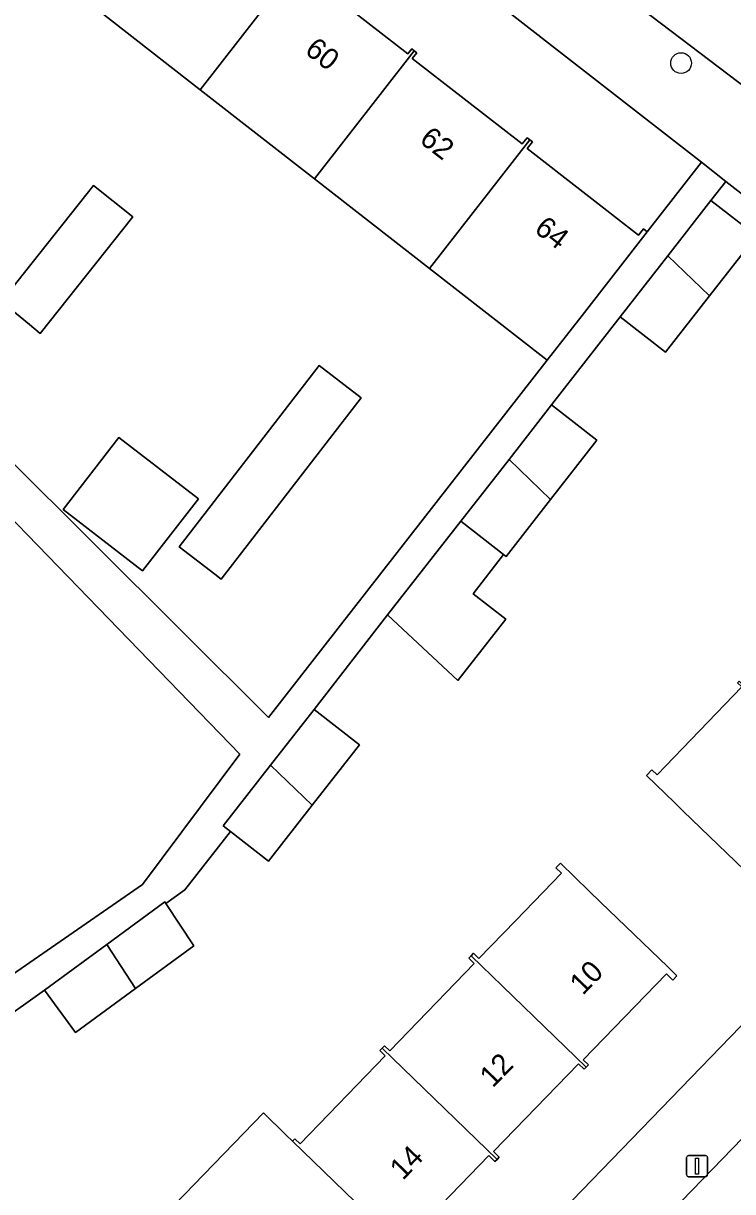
# Model space of a CAD drawing. Extents: x 157445 to 158888, y 383061 to 384688.
# Drawn here: x 158573.5 to 158606.9, y 383927.8 to 383982.9 of the extents above; entities that cross this region are included whole.
import ezdxf

# ---------------------------------------------------------------- set-up
doc = ezdxf.new("R2010")
doc.units = 0
for name, color, linetype in [('IMGEO_Boom', 7, 'Continuous'), ('IMGEO_Erf', 7, 'Continuous'), ('IMGEO_Groenvoorziening', 7, 'Continuous'), ('IMGEO_Lichtmast', 7, 'Continuous'), ('IMGEO_Pand', 7, 'Continuous'), ('IMGEO_Pand_nummerreeks', 7, 'Continuous'), ('IMGEO_Rijbaan_lokaal_open', 7, 'Continuous'), ('IMGEO_Voetpad_open', 7, 'Continuous')]:
    doc.layers.add(name, color=color, linetype=linetype)

msp = doc.modelspace()

# ---------------------------------------------------------------- linework, layer by layer
at = {"layer": 'IMGEO_Boom'}
msp.add_circle((158604.481, 383980.987), 0.489, dxfattribs=at)
at = {"layer": 'IMGEO_Erf'}
for points in [[(158571.068, 383988.116), (158565.709, 383992.296), (158560.202, 383996.59), (158555.83, 384000), (158554.639, 384000.928), (158549.295, 384005.096), (158549.492, 384005.349), (158549.406, 384005.416), (158544.757, 384009.046), (158544.217, 384009.468), (158540.708, 384012.208), (158538.773, 384010.359), (158531.476, 384003.531), (158585.04, 383950.138), (158598.173, 383966.979), (158592.628, 383971.303), (158587.215, 383975.525), (158581.818, 383979.733), (158576.454, 383983.916)], [(158563.196, 383969.585), (158559.728, 383967.423), (158557.341, 383970.951), (158560.123, 383972.686), (158551.224, 383981.851), (158537.094, 383972.414), (158540.597, 383967.351), (158544.068, 383962.336), (158547.468, 383957.423), (158547.646, 383957.166), (158550.094, 383958.859), (158553.365, 383954.13), (158550.918, 383952.437), (158554.405, 383947.398), (158557.79, 383942.506), (158561.243, 383937.516), (158564.805, 383932.369), (158579.105, 383942.267), (158583.698, 383948.407)], [(158573.785, 383968.659), (158572.457, 383969.746), (158576.803, 383975.219), (158578.658, 383973.746), (158574.29, 383968.245)], [(158582.508, 383956.9), (158580.836, 383958.191), (158587.433, 383966.734), (158589.407, 383965.209), (158582.81, 383956.666)], [(158577.997, 383963.344), (158581.742, 383960.453), (158579.112, 383957.048), (158575.367, 383959.939)]]:
    msp.add_lwpolyline(points, close=True, dxfattribs=at)
for points in [[(158586.442, 383985.438), (158591.61, 383981.417), (158591.795, 383981.654), (158591.912, 383981.563), (158592.029, 383981.472), (158591.818, 383981.2), (158596.994, 383977.174), (158597.225, 383977.47), (158597.35, 383977.372), (158597.474, 383977.276), (158597.225, 383976.957), (158602.477, 383972.871), (158602.71, 383973.171), (158602.884, 383973.036), (158605.435, 383976.316), (158575.043, 384000)], [(158619.916, 383965.031), (158606.595, 383975.412), (158605.89, 383974.509), (158608.026, 383972.841), (158605.82, 383970.018), (158603.743, 383967.36), (158601.608, 383969.028), (158598.381, 383964.876), (158600.517, 383963.208), (158598.336, 383960.417), (158596.234, 383957.727), (158596.117, 383957.819), (158594.678, 383955.977), (158596.218, 383954.773), (158593.964, 383951.889), (158590.653, 383954.984), (158587.188, 383950.52), (158589.324, 383948.852), (158587.102, 383946.009), (158585.041, 383943.371), (158583.248, 383944.772), (158581.098, 383942.021), (158580.207, 383941.38), (158581.518, 383939.376), (158578.777, 383937.364), (158575.957, 383935.295), (158574.493, 383937.291), (158570.319, 383934.329)], [(158574.651, 383901.833), (158626.393, 383955.347)], [(158607.875, 383942.562), (158604.584, 383945.733), (158604.174, 383946.129), (158602.849, 383947.406), (158603.108, 383947.674), (158603.348, 383947.444), (158607.337, 383951.583)], [(158580.597, 383927.158), (158584.802, 383931.503), (158585.876, 383930.463), (158586.178, 383930.171), (158586.289, 383930.286), (158586.535, 383930.048), (158590.537, 383934.198), (158590.287, 383934.44), (158590.398, 383934.555), (158590.509, 383934.67), (158590.759, 383934.429), (158594.736, 383938.554), (158594.483, 383938.799), (158594.594, 383938.914), (158594.705, 383939.029), (158594.958, 383938.784), (158596.673, 383940.563), (158598.845, 383942.809), (158598.585, 383943.06), (158598.793, 383943.276), (158600.149, 383941.965), (158600.69, 383941.441), (158603.851, 383938.385), (158604.285, 383937.966), (158604.095, 383937.77), (158603.796, 383938.059), (158599.875, 383934.004), (158600.117, 383933.771), (158600.016, 383933.667), (158599.917, 383933.564), (158599.646, 383933.826), (158595.637, 383929.681), (158595.908, 383929.418), (158595.811, 383929.317), (158595.71, 383929.213), (158595.424, 383929.491), (158591.411, 383925.34)]]:
    msp.add_lwpolyline(points, dxfattribs=at)
at = {"layer": 'IMGEO_Groenvoorziening'}
msp.add_lwpolyline([(158601.261, 383918.093), (158610.765, 383928.015), (158607.862, 383930.824), (158598.313, 383920.947)], close=True, dxfattribs=at)
at = {"layer": 'IMGEO_Lichtmast'}
for p, q in [((158604.838, 383929.497), (158605.628, 383929.497)), ((158605.628, 383929.497), (158604.838, 383929.497)), ((158604.738, 383928.597), (158604.738, 383929.397)), ((158604.738, 383929.397), (158604.738, 383928.597)), ((158605.728, 383929.397), (158605.728, 383928.597)), ((158605.728, 383928.597), (158605.728, 383929.397)), ((158605.628, 383928.497), (158604.838, 383928.497)), ((158604.838, 383928.497), (158605.628, 383928.497))]:
    msp.add_line(p, q, dxfattribs=at)
msp.add_lwpolyline([(158605.158, 383929.372), (158605.308, 383929.372), (158605.308, 383928.622), (158605.158, 383928.622), (158605.158, 383929.372)], dxfattribs=at)
for centre, start, end in [((158604.838, 383929.397), 90, 180), ((158604.838, 383929.397), 90, 180), ((158605.628, 383929.397), 0, 90), ((158605.628, 383929.397), 360, 90), ((158604.838, 383928.597), 180, 270), ((158604.838, 383928.597), 180, 270), ((158605.628, 383928.597), 270, 0), ((158605.628, 383928.597), 270, 0)]:
    msp.add_arc(centre, 0.1, start, end, dxfattribs=at)
at = {"layer": 'IMGEO_Pand'}
for points in [[(158586.532, 383985.792), (158586.415, 383985.883), (158586.185, 383985.588), (158581.047, 383989.585), (158581.272, 383989.874), (158581.158, 383989.962), (158576.454, 383983.916), (158581.818, 383979.733)], [(158587.215, 383975.525), (158591.912, 383981.563), (158591.795, 383981.654), (158591.61, 383981.417), (158586.442, 383985.438), (158586.648, 383985.702), (158586.532, 383985.792), (158581.818, 383979.733)], [(158587.215, 383975.525), (158592.628, 383971.303), (158597.35, 383977.372), (158597.225, 383977.47), (158596.994, 383977.174), (158591.818, 383981.2), (158592.029, 383981.472), (158591.912, 383981.563)], [(158597.35, 383977.372), (158592.628, 383971.303), (158598.173, 383966.979), (158599.815, 383969.09), (158602.884, 383973.036), (158602.71, 383973.171), (158602.477, 383972.871), (158597.225, 383976.957), (158597.474, 383977.276)], [(158573.785, 383968.659), (158574.29, 383968.245), (158578.658, 383973.746), (158576.803, 383975.219), (158572.457, 383969.746)], [(158603.858, 383971.908), (158605.82, 383970.018), (158608.026, 383972.841), (158605.89, 383974.509)], [(158603.858, 383971.908), (158601.608, 383969.028), (158603.743, 383967.36), (158605.82, 383970.018)], [(158582.508, 383956.9), (158582.81, 383956.666), (158589.407, 383965.209), (158587.433, 383966.734), (158580.836, 383958.191)], [(158598.336, 383960.417), (158600.517, 383963.208), (158598.381, 383964.876), (158596.375, 383962.308)], [(158575.367, 383959.939), (158579.112, 383957.048), (158581.742, 383960.453), (158577.997, 383963.344)], [(158598.336, 383960.417), (158596.375, 383962.308), (158594.099, 383959.395), (158596.117, 383957.819), (158596.234, 383957.727)], [(158596.117, 383957.819), (158594.099, 383959.395), (158590.653, 383954.984), (158593.964, 383951.889), (158596.218, 383954.773), (158594.678, 383955.977)], [(158607.223, 383951.855), (158607.142, 383951.771), (158607.337, 383951.583), (158603.348, 383947.444), (158603.108, 383947.674), (158602.849, 383947.406), (158604.174, 383946.129), (158604.584, 383945.733), (158607.875, 383942.562), (158608.185, 383942.264), (158608.438, 383942.526), (158608.2, 383942.755), (158612.175, 383946.88), (158612.467, 383946.599), (158612.568, 383946.705)], [(158585.144, 383947.903), (158587.102, 383946.009), (158589.324, 383948.852), (158587.188, 383950.52)], [(158587.102, 383946.009), (158585.144, 383947.903), (158582.906, 383945.039), (158583.248, 383944.772), (158585.041, 383943.371)], [(158600.69, 383941.441), (158600.149, 383941.965), (158598.793, 383943.276), (158598.585, 383943.06), (158598.845, 383942.809), (158596.673, 383940.563), (158594.958, 383938.784), (158594.705, 383939.029), (158594.594, 383938.914), (158600.016, 383933.667), (158600.117, 383933.771), (158599.875, 383934.004), (158603.796, 383938.059), (158604.095, 383937.77), (158604.285, 383937.966), (158603.851, 383938.385)], [(158580.207, 383941.38), (158580.161, 383941.45), (158577.42, 383939.439), (158578.777, 383937.364), (158581.518, 383939.376)], [(158577.42, 383939.439), (158574.493, 383937.291), (158575.957, 383935.295), (158578.777, 383937.364)], [(158594.594, 383938.914), (158594.483, 383938.799), (158594.736, 383938.554), (158590.759, 383934.429), (158590.509, 383934.67), (158590.398, 383934.555), (158595.811, 383929.317), (158595.908, 383929.418), (158595.637, 383929.681), (158599.646, 383933.826), (158599.917, 383933.564), (158600.016, 383933.667)], [(158595.424, 383929.491), (158595.71, 383929.213), (158595.811, 383929.317), (158590.398, 383934.555), (158590.287, 383934.44), (158590.537, 383934.198), (158586.535, 383930.048), (158586.289, 383930.286), (158586.178, 383930.171), (158591.577, 383924.946), (158591.693, 383925.067), (158591.411, 383925.34)], [(158586.178, 383930.171), (158585.876, 383930.463), (158584.802, 383931.503), (158580.597, 383927.158), (158587.381, 383920.595), (158587.462, 383920.679), (158587.179, 383920.953), (158591.181, 383925.092), (158591.459, 383924.824), (158591.577, 383924.946)]]:
    msp.add_lwpolyline(points, close=True, dxfattribs=at)
at = {"layer": 'IMGEO_Rijbaan_lokaal_open'}
msp.add_lwpolyline([(158650.391, 383946.366), (158650.573, 383946.223), (158656.293, 383941.774), (158664.255, 383935.56), (158682.8, 383920.954), (158690.824, 383914.687), (158693.825, 383912.344), (158705.741, 383903.038), (158710.762, 383909.432), (158636.085, 383967.822), (158605.005, 383992.123), (158594.603, 384000), (158588.574, 384004.97), (158584.052, 384000), (158583.158, 383999.017), (158583.4, 383998.791), (158588.572, 383994.44), (158598.155, 383986.96), (158611.623, 383976.705), (158627.813, 383964.002), (158630.37, 383962.018), (158630.565, 383961.863)], dxfattribs=at)
at = {"layer": 'IMGEO_Voetpad_open'}
for points in [[(158570.319, 383934.329), (158574.493, 383937.291), (158577.42, 383939.439), (158580.161, 383941.45), (158580.207, 383941.38), (158581.098, 383942.021), (158583.248, 383944.772), (158582.906, 383945.039), (158585.144, 383947.903), (158587.188, 383950.52), (158590.653, 383954.984), (158594.099, 383959.395), (158596.375, 383962.308), (158598.381, 383964.876), (158601.608, 383969.028), (158603.858, 383971.908), (158605.89, 383974.509), (158606.595, 383975.412), (158605.435, 383976.316), (158602.884, 383973.036), (158599.815, 383969.09), (158598.173, 383966.979), (158585.04, 383950.138), (158531.476, 384003.531)], [(158630.565, 383961.863), (158630.37, 383962.018), (158627.813, 383964.002), (158611.623, 383976.705), (158598.155, 383986.96), (158588.572, 383994.44), (158583.4, 383998.791), (158583.158, 383999.017), (158582.107, 384000), (158580.587, 384001.422), (158578.54, 384003.305)], [(158575.043, 384000), (158605.435, 383976.316), (158606.595, 383975.412), (158619.916, 383965.031), (158625.372, 383959.774), (158626.524, 383958.289), (158631.956, 383953.514), (158632.61, 383952.978), (158634.281, 383951.301), (158634.698, 383951.752), (158639.825, 383946.899), (158641.683, 383947.99), (158641.729, 383948.017), (158644.552, 383945.748), (158707.538, 383896.51), (158726.736, 383881.663), (158736.794, 383873.802), (158737.028, 383873.642), (158741.151, 383870.402), (158741.149, 383870.399), (158739.438, 383868.46), (158743.892, 383863.161), (158747.545, 383865.464)], [(158563.196, 383969.585), (158583.698, 383948.407), (158579.105, 383942.267), (158564.805, 383932.369)], [(158626.393, 383955.347), (158574.651, 383901.833)], [(158577.133, 383899.167), (158578.6, 383900.677), (158591.344, 383913.798), (158594.114, 383916.642), (158597.067, 383913.806), (158598.524, 383915.3), (158595.594, 383918.134), (158598.313, 383920.947), (158607.862, 383930.824), (158609.797, 383932.825), (158612.705, 383930.041), (158616.621, 383934.135)]]:
    msp.add_lwpolyline(points, dxfattribs=at)

# ---------------------------------------------------------------- texts
at = {"layer": 'IMGEO_Pand_nummerreeks'}
for s, rotation, p in [('60', 322.0693, (158586.7, 383981.49)), ('62', 322.0693, (158592.103, 383977.28)), ('64', 322.0693, (158597.512, 383973.064)), ('10', 45.8137, (158599.85, 383937.018)), ('12', 45.8137, (158595.609, 383932.654)), ('14', 45.8137, (158591.375, 383928.299))]:
    msp.add_text(s, height=1, rotation=rotation, dxfattribs=at).set_placement(p)

doc.saveas('drawing.dxf')
